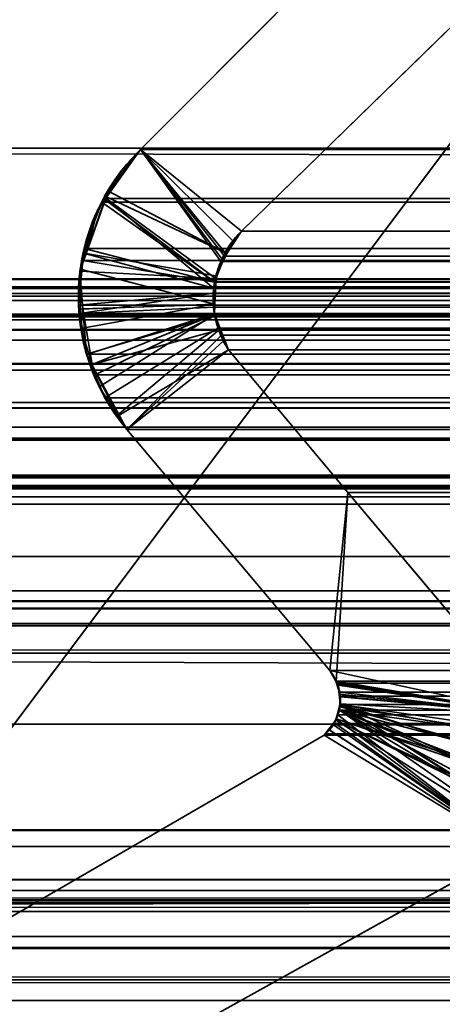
# Model space of a CAD drawing. Header units: millimetres. Extents: x -493 to 6693, y -115 to 135.
# Tile 420 of 656: x 1150 to 1151.95, y -2.31 to 2.24. Entities that reach past the tile are written whole.
import ezdxf

# ---------------------------------------------------------------- set-up
doc = ezdxf.new("R2010")
doc.units = ezdxf.units.MM
doc.layers.add('151', color=7, linetype='Continuous', true_color=0xffffff)

# ---------------------------------------------------------------- blocks, each defined once
blk = doc.blocks.new('UG_SURFACE_002')
at = {"layer": '151', "color": 252, "linetype": 'Continuous', "lineweight": 35}
for points in [[(2042.5, -15, 2200.2499), (2042.5, 125, 2200.2499), (957.5, 125, 2200.2499), (957.5, -15, 2200.2499)], [(1107.5, -15, 2050.2501), (1107.5, 125, 2050.2501), (1892.5, 125, 2050.2501), (1892.5, -15, 2050.2501)]]:
    blk.add_3dface(points, dxfattribs=at)
blk = doc.blocks.new('UG_SURFACE_088')
at = {"layer": '151', "color": 7, "linetype": 'Continuous', "lineweight": 35}
for points in [[(1141, 0, 2), (1141, 0, 2017), (1859, 0, 2017), (1859, 0, 2)], [(1141, -26, 2017), (1859, -26, 2017), (1859, 0, 2017), (1141, 0, 2017)], [(1141, 0, 2), (1859, 0, 2), (1859, -2), (1141, -2)], [(1141, -9), (1141, -2), (1859, -2), (1859, -9)]]:
    blk.add_3dface(points, dxfattribs=at)
blk = doc.blocks.new('UG_SURFACE_161')
at = {"layer": '151', "color": 252, "linetype": 'Continuous', "lineweight": 35}
for points in [[(1153, 3.0145, -6.75), (1138, 3.0145, -6.75), (1138, -16.9528, -6.75), (1862, -16.9528, -6.75)], [(1138, -16.9528, -7.75), (1138, 3.0145, -7.75), (1153, 3.0145, -7.75)], [(1153, 3.0145, -7.75), (1847, 3.0145, -7.75), (1138, -16.9528, -7.75)], [(1847, 3.0145, -7.75), (1862, 3.0145, -7.75), (1862, -16.9528, -7.75), (1138, -16.9528, -7.75)]]:
    blk.add_3dface(points, dxfattribs=at)
blk = doc.blocks.new('UG_SURFACE_165')
at = {"layer": '151', "color": 7, "linetype": 'Continuous', "lineweight": 35}
for points in [[(1152.2712, 2.4787, -7.75), (1151.0229, 1.2621, -7.75), (1150.5557, 1.6395, -7.75), (1151.8064, 2.8936, -7.75)], [(1151.0229, 1.2621, 2006.227), (1152.2712, 2.4787, 2004.9789), (1151.8064, 2.8936, 2005.4436), (1150.5557, 1.6395, 2006.6943)], [(1151.8064, 2.8936, -7.75), (1150.5557, 1.6395, -7.75), (1150.5557, 1.6395, 2006.6943), (1151.8064, 2.8936, 2005.4436)], [(1152.2712, 2.4787, 2004.9789), (1151.0229, 1.2621, 2006.227), (1151.0229, 1.2621, -7.75), (1152.2712, 2.4787, -7.75)], [(1150.9063, 1.0413, 2006.3436), (1150.9322, 1.1339, 2006.3179), (1150.5557, 1.6395, 2006.6943), (1150.396, 1.4145, 2006.8541)], [(1150.4043, 1.4487, -7.75), (1150.396, 1.4145, 2006.8541), (1150.5557, 1.6395, 2006.6943)], [(1150.4043, 1.4487, -7.75), (1150.5557, 1.6395, -7.75), (1150.9831, 1.2174, -7.75), (1150.955, 1.1594, -7.75)], [(1150.5557, 1.6395, 2006.6943), (1150.5557, 1.6395, -7.75), (1150.4043, 1.4487, -7.75)], [(1151.0229, 1.2621, -7.75), (1150.9831, 1.2174, -7.75), (1150.5557, 1.6395, -7.75)], [(1150.5557, 1.6395, 2006.6943), (1150.9322, 1.1339, 2006.3179), (1150.95, 1.1591, 2006.3)], [(1150.95, 1.1591, 2006.3), (1151.0229, 1.2621, 2006.227), (1150.5557, 1.6395, 2006.6943)], [(1150.396, 1.4145, 2006.8541), (1150.357, 1.3595, 2006.8929), (1150.2984, 1.1593, 2006.9516), (1150.8944, 0.9984, 2006.3555)], [(1150.955, 1.1594, -7.75), (1150.9044, 1.0549, -7.75), (1150.3043, 1.1591, -7.75), (1150.395, 1.4216, -7.75)], [(1150.396, 1.4145, 2006.8541), (1150.395, 1.4216, -7.75), (1150.3043, 1.1591, -7.75)], [(1150.3043, 1.1591, -7.75), (1150.357, 1.3595, 2006.8929), (1150.396, 1.4145, 2006.8541)], [(1150.955, 1.1594, -7.75), (1150.395, 1.4216, -7.75), (1150.4043, 1.4487, -7.75)], [(1150.4043, 1.4487, -7.75), (1150.395, 1.4216, -7.75), (1150.396, 1.4145, 2006.8541)], [(1150.396, 1.4145, 2006.8541), (1150.8944, 0.9984, 2006.3555), (1150.9063, 1.0413, 2006.3436)], [(1150.3043, 1.1591, -7.75), (1150.2984, 1.1593, 2006.9516), (1150.357, 1.3595, 2006.8929)], [(1151.0229, 1.2621, 2006.227), (1150.95, 1.1591, 2006.3), (1150.955, 1.1594, -7.75)], [(1150.955, 1.1594, -7.75), (1150.9831, 1.2174, -7.75), (1151.0229, 1.2621, 2006.227)], [(1150.9831, 1.2174, -7.75), (1151.0229, 1.2621, -7.75), (1151.0229, 1.2621, 2006.227)], [(1150.2758, 1.0769, -7.75), (1150.2771, 1.0869, 2006.9728), (1150.2984, 1.1593, 2006.9516)], [(1150.2984, 1.1593, 2006.9516), (1150.3043, 1.1591, -7.75), (1150.2758, 1.0769, -7.75)], [(1150.2758, 1.0769, -7.75), (1150.3043, 1.1591, -7.75), (1150.9044, 1.0549, -7.75), (1150.9039, 1.0437, -7.75)], [(1150.8967, 0.9241, 2006.3534), (1150.8944, 0.9984, 2006.3555), (1150.2984, 1.1593, 2006.9516), (1150.2771, 1.0869, 2006.9728)], [(1150.9039, 1.0437, -7.75), (1150.9044, 1.0549, -7.75), (1150.95, 1.1591, 2006.3)], [(1150.95, 1.1591, 2006.3), (1150.9322, 1.1339, 2006.3179), (1150.9039, 1.0437, -7.75)], [(1150.9044, 1.0549, -7.75), (1150.955, 1.1594, -7.75), (1150.95, 1.1591, 2006.3)], [(1150.9322, 1.1339, 2006.3179), (1150.9063, 1.0413, 2006.3436), (1150.9039, 1.0437, -7.75)], [(1150.2789, 0.902, 2006.9711), (1150.2771, 1.0869, 2006.9728), (1150.2758, 1.0769, -7.75)], [(1150.2897, 0.9034, -7.75), (1150.2758, 1.0769, -7.75), (1150.9039, 1.0437, -7.75), (1150.8993, 0.9236, -7.75)], [(1150.2758, 1.0769, -7.75), (1150.2897, 0.9034, -7.75), (1150.2789, 0.902, 2006.9711)], [(1150.2771, 1.0869, 2006.9728), (1150.2789, 0.902, 2006.9711), (1150.8967, 0.9241, 2006.3534)], [(1150.9063, 1.0413, 2006.3436), (1150.8944, 0.9984, 2006.3555), (1150.8993, 0.9236, -7.75)], [(1150.8993, 0.9236, -7.75), (1150.9039, 1.0437, -7.75), (1150.9063, 1.0413, 2006.3436)], [(1150.8944, 0.9984, 2006.3555), (1150.8967, 0.9241, 2006.3534), (1150.8993, 0.9236, -7.75)], [(1150.8967, 0.9241, 2006.3534), (1150.2789, 0.902, 2006.9711), (1150.2796, 0.8123, 2006.9704)], [(1150.2796, 0.8123, 2006.9704), (1150.3317, 0.6459, 2006.9182), (1150.8981, 0.8769, 2006.3519), (1150.8967, 0.9241, 2006.3534)], [(1150.8993, 0.9236, -7.75), (1150.8976, 0.8796, -7.75), (1150.3066, 0.6913, -7.75), (1150.2897, 0.9034, -7.75)], [(1150.8993, 0.9236, -7.75), (1150.8967, 0.9241, 2006.3534), (1150.8981, 0.8769, 2006.3519)], [(1150.8981, 0.8769, 2006.3519), (1150.8976, 0.8796, -7.75), (1150.8993, 0.9236, -7.75)], [(1150.2796, 0.8123, 2006.9704), (1150.2789, 0.902, 2006.9711), (1150.2897, 0.9034, -7.75)], [(1150.3317, 0.6459, 2006.9182), (1150.2796, 0.8123, 2006.9704), (1150.2897, 0.9034, -7.75)], [(1150.2897, 0.9034, -7.75), (1150.3066, 0.6913, -7.75), (1150.3317, 0.6459, 2006.9182)], [(1150.3315, 0.645, -7.75), (1150.3066, 0.6913, -7.75), (1150.8976, 0.8796, -7.75), (1150.9258, 0.8076, -7.75)], [(1150.8981, 0.8769, 2006.3519), (1150.3317, 0.6459, 2006.9182), (1150.3643, 0.542, 2006.8858)], [(1150.3643, 0.542, 2006.8858), (1150.45, 0.4105, 2006.7999), (1150.9213, 0.807, 2006.3286), (1150.8981, 0.8769, 2006.3519)], [(1150.8976, 0.8796, -7.75), (1150.8981, 0.8769, 2006.3519), (1150.9213, 0.807, 2006.3286)], [(1150.9213, 0.807, 2006.3286), (1150.9258, 0.8076, -7.75), (1150.8976, 0.8796, -7.75)], [(1150.9258, 0.8076, -7.75), (1150.9628, 0.7131, -7.75), (1150.4571, 0.4111, -7.75), (1150.3315, 0.645, -7.75)], [(1150.45, 0.4105, 2006.7999), (1150.4927, 0.345, 2006.7573), (1150.939, 0.754, 2006.3109), (1150.9213, 0.807, 2006.3286)], [(1150.9258, 0.8076, -7.75), (1150.9213, 0.807, 2006.3286), (1150.939, 0.754, 2006.3109)], [(1150.9258, 0.8076, -7.75), (1150.939, 0.754, 2006.3109), (1150.9628, 0.7131, 2006.2871)], [(1150.9628, 0.7131, 2006.2871), (1150.9628, 0.7131, -7.75), (1150.9258, 0.8076, -7.75)], [(1150.9628, 0.7131, 2006.2871), (1150.939, 0.754, 2006.3109), (1150.4927, 0.345, 2006.7573)], [(1150.3066, 0.6913, -7.75), (1150.3315, 0.645, -7.75), (1150.3317, 0.6459, 2006.9182)], [(1150.4927, 0.345, -7.75), (1150.4571, 0.4111, -7.75), (1150.9628, 0.7131, -7.75)], [(1150.9628, 0.7131, -7.75), (1151.515, 0.0529, -7.75), (1151.4311, -0.7697, -7.75), (1150.4927, 0.345, -7.75)], [(1151.515, 0.0529, 2005.7349), (1150.9628, 0.7131, 2006.2871), (1150.4927, 0.345, 2006.7573), (1151.4311, -0.7697, 2005.8188)], [(1150.9628, 0.7131, 2006.2871), (1151.515, 0.0529, 2005.7349), (1151.515, 0.0529, -7.75), (1150.9628, 0.7131, -7.75)], [(1150.3643, 0.542, 2006.8858), (1150.3317, 0.6459, 2006.9182), (1150.3315, 0.645, -7.75)], [(1150.3315, 0.645, -7.75), (1150.4571, 0.4111, -7.75), (1150.45, 0.4105, 2006.7999)], [(1150.45, 0.4105, 2006.7999), (1150.3643, 0.542, 2006.8858), (1150.3315, 0.645, -7.75)], [(1150.4927, 0.345, 2006.7573), (1150.45, 0.4105, 2006.7999), (1150.4571, 0.4111, -7.75)], [(1150.4571, 0.4111, -7.75), (1150.4927, 0.345, -7.75), (1150.4927, 0.345, 2006.7573)], [(1150.4927, 0.345, -7.75), (1151.4311, -0.7697, -7.75), (1151.4311, -0.7697, 2005.8188), (1150.4927, 0.345, 2006.7573)], [(1151.515, 0.0529, -7.75), (1152.3808, -0.975, -7.75), (1151.4311, -0.7697, -7.75)], [(1151.515, 0.0529, 2005.7349), (1151.4311, -0.7697, 2005.8188), (1151.4615, -0.8215, 2005.7886)], [(1151.4615, -0.8215, 2005.7886), (1151.4677, -0.8321, 2005.7824), (1152.3808, -0.975, 2004.8692), (1151.515, 0.0529, 2005.7349)], [(1151.515, 0.0529, 2005.7349), (1152.3808, -0.975, 2004.8692), (1152.3808, -0.975, -7.75), (1151.515, 0.0529, -7.75)], [(1151.4604, -0.8214, -7.75), (1151.4311, -0.7697, -7.75), (1152.3808, -0.975, -7.75)], [(1151.4311, -0.7697, -7.75), (1151.4604, -0.8214, -7.75), (1151.4615, -0.8215, 2005.7886)], [(1151.4615, -0.8215, 2005.7886), (1151.4311, -0.7697, 2005.8188), (1151.4311, -0.7697, -7.75)], [(1152.3808, -0.975, -7.75), (1151.4699, -0.8383, -7.75), (1151.4604, -0.8214, -7.75)], [(1151.4604, -0.8214, -7.75), (1151.4699, -0.8383, -7.75), (1151.4778, -0.8789, 2005.7721)], [(1151.4778, -0.8789, 2005.7721), (1151.4677, -0.8321, 2005.7824), (1151.4604, -0.8214, -7.75)], [(1151.4677, -0.8321, 2005.7824), (1151.4615, -0.8215, 2005.7886), (1151.4604, -0.8214, -7.75)], [(1152.3808, -0.975, 2004.8692), (1151.4677, -0.8321, 2005.7824), (1151.4778, -0.8789, 2005.7721)], [(1151.4748, -0.8788, -7.75), (1151.4699, -0.8383, -7.75), (1152.3808, -0.975, -7.75)], [(1151.4699, -0.8383, -7.75), (1151.4748, -0.8788, -7.75), (1151.4778, -0.8789, 2005.7721)], [(1152.3808, -0.975, -7.75), (1151.4803, -0.9246, -7.75), (1151.4748, -0.8788, -7.75)], [(1151.4807, -0.8922, 2005.7693), (1151.4748, -0.8788, -7.75), (1151.4803, -0.9246, -7.75)], [(1151.4807, -0.8922, 2005.7693), (1151.4778, -0.8789, 2005.7721), (1151.4748, -0.8788, -7.75)], [(1152.4355, -1.087, 2004.8144), (1152.3808, -0.975, 2004.8692), (1151.4807, -0.8922, 2005.7693), (1151.4772, -0.9367, 2005.7728)], [(1151.4803, -0.9246, -7.75), (1151.4772, -0.9367, 2005.7728), (1151.4807, -0.8922, 2005.7693)], [(1151.4778, -0.8789, 2005.7721), (1151.4807, -0.8922, 2005.7693), (1152.3808, -0.975, 2004.8692)], [(1152.2764, -1.597, 2004.9736), (1152.3267, -1.545, 2004.9233), (1151.476, -0.9529, 2005.774), (1151.4606, -0.9925, 2005.7893)], [(1151.4612, -0.9935, -7.75), (1151.4606, -0.9925, 2005.7893), (1151.476, -0.9529, 2005.774)], [(1152.4534, -1.2084, -7.75), (1152.4572, -1.3076, -7.75), (1151.4612, -0.9935, -7.75), (1151.4771, -0.9364, -7.75)], [(1151.476, -0.9529, 2005.774), (1151.4771, -0.9364, -7.75), (1151.4612, -0.9935, -7.75)], [(1151.476, -0.9529, 2005.774), (1151.4772, -0.9367, 2005.7728), (1151.4771, -0.9364, -7.75)], [(1151.4772, -0.9367, 2005.7728), (1151.476, -0.9529, 2005.774), (1152.4355, -1.087, 2004.8144)], [(1151.476, -0.9529, 2005.774), (1152.4496, -1.3303, 2004.8003), (1152.4634, -1.2303, 2004.7865), (1152.4602, -1.2088, 2004.7898)], [(1152.3267, -1.545, 2004.9233), (1152.3892, -1.4805, 2004.8609), (1152.4056, -1.445, 2004.8444), (1151.476, -0.9529, 2005.774)], [(1152.4602, -1.2088, 2004.7898), (1152.4448, -1.106, 2004.8051), (1152.4355, -1.087, 2004.8144), (1151.476, -0.9529, 2005.774)], [(1152.4056, -1.445, 2004.8444), (1152.4457, -1.3584, 2004.8044), (1151.476, -0.9529, 2005.774)], [(1151.476, -0.9529, 2005.774), (1152.4457, -1.3584, 2004.8044), (1152.4496, -1.3303, 2004.8003)], [(1151.4771, -0.9364, -7.75), (1151.4803, -0.9246, -7.75), (1152.3808, -0.975, -7.75), (1152.4326, -1.0872, -7.75)], [(1151.4803, -0.9246, -7.75), (1151.4771, -0.9364, -7.75), (1151.4772, -0.9367, 2005.7728)], [(1152.4326, -1.0872, -7.75), (1152.4502, -1.1253, -7.75), (1152.4534, -1.2084, -7.75), (1151.4771, -0.9364, -7.75)], [(1152.3236, -1.5457, -7.75), (1152.2764, -1.597, -7.75), (1151.426, -1.0428, -7.75), (1151.4596, -0.9999, -7.75)], [(1151.4596, -0.9999, -7.75), (1151.426, -1.0428, -7.75), (1151.4276, -1.0425, 2005.8224)], [(1151.4596, -0.9999, -7.75), (1151.4276, -1.0425, 2005.8224), (1151.4531, -1.012, 2005.7969)], [(1151.4606, -0.9925, 2005.7893), (1151.4531, -1.012, 2005.7969), (1152.2764, -1.597, 2004.9736)], [(1151.4531, -1.012, 2005.7969), (1151.4606, -0.9925, 2005.7893), (1151.4612, -0.9935, -7.75)], [(1151.4531, -1.012, 2005.7969), (1151.4612, -0.9935, -7.75), (1151.4596, -0.9999, -7.75)], [(1152.4491, -1.3298, -7.75), (1152.4063, -1.4471, -7.75), (1151.4596, -0.9999, -7.75), (1151.4612, -0.9935, -7.75)], [(1151.4596, -0.9999, -7.75), (1152.4012, -1.4612, -7.75), (1152.3236, -1.5457, -7.75)], [(1152.4063, -1.4471, -7.75), (1152.4012, -1.4612, -7.75), (1151.4596, -0.9999, -7.75)], [(1151.4612, -0.9935, -7.75), (1152.4572, -1.3076, -7.75), (1152.4491, -1.3298, -7.75)], [(1151.4276, -1.0425, 2005.8224), (1151.4056, -1.0688, 2005.8444), (1152.2764, -1.597, 2004.9736)], [(1151.4056, -1.0688, -7.75), (1151.4056, -1.0688, 2005.8444), (1151.4276, -1.0425, 2005.8224)], [(1151.4276, -1.0425, 2005.8224), (1151.426, -1.0428, -7.75), (1151.4056, -1.0688, -7.75)], [(1152.2764, -1.597, -7.75), (1151.4056, -1.0688, -7.75), (1151.426, -1.0428, -7.75)], [(1152.2764, -1.597, 2004.9736), (1151.4531, -1.012, 2005.7969), (1151.4276, -1.0425, 2005.8224)], [(1152.2764, -1.597, -7.75), (1144.8995, -5.6975, -7.75), (1149.2902, -2.2961, -7.75), (1151.4056, -1.0688, -7.75)], [(1151.4056, -1.0688, 2005.8444), (1149.2902, -2.2961, 2007.9598), (1144.8995, -5.6975, 2012.3506), (1152.2764, -1.597, 2004.9736)], [(1151.4056, -1.0688, -7.75), (1149.2902, -2.2961, -7.75), (1149.2902, -2.2961, 2007.9598), (1151.4056, -1.0688, 2005.8444)], [(1152.2764, -1.597, 2004.9736), (1144.8995, -5.6975, 2012.3506), (1144.8995, -5.6975, -7.75), (1152.2764, -1.597, -7.75)]]:
    blk.add_3dface(points, dxfattribs=at)
blk = doc.blocks.new('UG_SURFACE_166')
at = {"layer": '151', "color": 7, "linetype": 'Continuous', "lineweight": 35}
for points in [[(1862.175, 1.6459, 2019.4249), (1862.1284, 4.9608, 2019.3784), (1137.8716, 4.9608, 2019.3784), (1137.825, 1.6459, 2019.4249)], [(1138.7951, 1.0412, 2018.4548), (1138.8776, 3.9715, 2018.3723), (1861.1224, 3.9715, 2018.3723), (1861.2049, 1.0412, 2018.4548)], [(1150.5557, 1.6395, 2006.6943), (1151.8064, 2.8936, 2005.4436), (1152.2712, 2.4787, 2004.9789), (1151.0229, 1.2621, 2006.227)], [(1151.8064, 2.8936, 2005.4436), (1150.5557, 1.6395, 2006.6943), (1849.4443, 1.6395, 2006.6943), (1848.1936, 2.8936, 2005.4436)], [(1847.7288, 2.4787, 2004.9789), (1848.9771, 1.2621, 2006.227), (1151.0229, 1.2621, 2006.227), (1152.2712, 2.4787, 2004.9789)], [(1862.1695, 0.0733, 2019.4194), (1137.825, 1.6459, 2019.4249), (1137.7392, -0.6892, 2019.5107)], [(1862.1695, 0.0733, 2019.4194), (1862.175, 1.6459, 2019.4249), (1137.825, 1.6459, 2019.4249)], [(1150.3842, 1.4134, 2006.866), (1150.5557, 1.6395, 2006.6943), (1150.9269, 1.1222, 2006.3231), (1150.8988, 1.0275, 2006.3512)], [(1849.6158, 1.4134, 2006.866), (1849.4443, 1.6395, 2006.6943), (1150.5557, 1.6395, 2006.6943), (1150.3842, 1.4134, 2006.866)], [(1150.5557, 1.6395, 2006.6943), (1151.0229, 1.2621, 2006.227), (1150.9439, 1.1469, 2006.3062)], [(1150.9439, 1.1469, 2006.3062), (1150.9269, 1.1222, 2006.3231), (1150.5557, 1.6395, 2006.6943)], [(1150.8988, 1.0275, 2006.3512), (1150.3775, 1.3964, 2006.8724), (1150.3842, 1.4134, 2006.866)], [(1150.3775, 1.3964, 2006.8724), (1849.6225, 1.3964, 2006.8724), (1849.6158, 1.4134, 2006.866)], [(1150.3842, 1.4134, 2006.866), (1150.3775, 1.3964, 2006.8724), (1849.6158, 1.4134, 2006.866)], [(1150.8983, 1.026, 2006.3517), (1150.295, 1.1819, 2006.9549), (1150.3775, 1.3964, 2006.8724)], [(1849.705, 1.1819, 2006.9549), (1849.6225, 1.3964, 2006.8724), (1150.3775, 1.3964, 2006.8724), (1150.295, 1.1819, 2006.9549)], [(1150.8988, 1.0275, 2006.3512), (1150.8983, 1.026, 2006.3517), (1150.3775, 1.3964, 2006.8724)], [(1150.9439, 1.1469, 2006.3062), (1151.0229, 1.2621, 2006.227), (1848.9771, 1.2621, 2006.227)], [(1848.9771, 1.2621, 2006.227), (1849.0555, 1.1585, 2006.3055), (1150.9439, 1.1469, 2006.3062)], [(1150.2897, 1.1271, 2006.9604), (1150.295, 1.1819, 2006.9549), (1150.8983, 1.026, 2006.3517)], [(1150.295, 1.1819, 2006.9549), (1150.2897, 1.1271, 2006.9604), (1849.7103, 1.1271, 2006.9604)], [(1150.295, 1.1819, 2006.9549), (1849.7103, 1.1271, 2006.9604), (1849.705, 1.1819, 2006.9549)], [(1849.0955, 1.0554, 2006.3455), (1150.9269, 1.1222, 2006.3231), (1150.9439, 1.1469, 2006.3062)], [(1849.0555, 1.1585, 2006.3055), (1849.0584, 1.151, 2006.3083), (1150.9439, 1.1469, 2006.3062)], [(1150.9439, 1.1469, 2006.3062), (1849.0584, 1.151, 2006.3083), (1849.0955, 1.0554, 2006.3455)], [(1150.8983, 1.026, 2006.3517), (1150.8925, 0.975, 2006.3577), (1150.2693, 0.9194, 2006.9807), (1150.2897, 1.1271, 2006.9604)], [(1849.7307, 0.9194, 2006.9807), (1150.2897, 1.1271, 2006.9604), (1150.2693, 0.9194, 2006.9807)], [(1849.7307, 0.9194, 2006.9807), (1849.7103, 1.1271, 2006.9604), (1150.2897, 1.1271, 2006.9604)], [(1849.0955, 1.0554, 2006.3455), (1150.8988, 1.0275, 2006.3512), (1150.9269, 1.1222, 2006.3231)], [(1849.0955, 1.0554, 2006.3455), (1849.0988, 1.027, 2006.3488), (1150.8988, 1.0275, 2006.3512)], [(1138.7951, 1.0412, 2018.4548), (1861.2012, 0.9603, 2018.4512), (1861.1883, 0.8784, 2018.4383)], [(1138.7951, 1.0412, 2018.4548), (1861.2049, 1.0412, 2018.4548), (1861.2012, 0.9603, 2018.4512)], [(1861.1883, 0.8784, 2018.4383), (1138.8117, 0.8784, 2018.4383), (1138.7951, 1.0412, 2018.4548)], [(1141.7067, 1.0043, 2015.5432), (1141.6266, 0.997, 2015.6233), (1858.3734, 0.997, 2015.6233)], [(1141.7067, 1.0043, 2015.5432), (1858.3734, 0.997, 2015.6233), (1858.2933, 1.0043, 2015.5432)], [(1858.2933, 1.0043, 2015.5432), (1858.291, 1.0038, 2015.5411), (1141.709, 1.0038, 2015.5411), (1141.7067, 1.0043, 2015.5432)], [(1141.709, 1.0038, 2015.5411), (1858.291, 1.0038, 2015.5411), (1858.1668, 0.974, 2015.4169), (1141.8332, 0.974, 2015.4169)], [(1150.8925, 0.975, 2006.3577), (1150.8983, 1.026, 2006.3517), (1849.1057, 0.9097, 2006.3558)], [(1849.1082, 0.9483, 2006.3581), (1150.8983, 1.026, 2006.3517), (1150.8988, 1.0275, 2006.3512)], [(1849.1082, 0.9483, 2006.3581), (1849.1057, 0.9097, 2006.3558), (1150.8983, 1.026, 2006.3517)], [(1150.8988, 1.0275, 2006.3512), (1849.0988, 1.027, 2006.3488), (1849.1082, 0.9483, 2006.3581)], [(1141.6266, 0.997, 2015.6233), (1139.7102, 0.295, 2017.5397), (1860.2898, 0.295, 2017.5397), (1858.3734, 0.997, 2015.6233)], [(1141.8852, 0.9616, 2015.3649), (1141.8332, 0.974, 2015.4169), (1858.1668, 0.974, 2015.4169)], [(1141.8852, 0.9616, 2015.3649), (1858.1668, 0.974, 2015.4169), (1858.1148, 0.9616, 2015.3649)], [(1858.1148, 0.9616, 2015.3649), (1141.9122, 0.941, 2015.3377), (1141.8852, 0.9616, 2015.3649)], [(1858.1148, 0.9616, 2015.3649), (1858.0878, 0.941, 2015.3377), (1141.9122, 0.941, 2015.3377)], [(1150.2753, 0.8818, 2006.9747), (1150.2693, 0.9194, 2006.9807), (1150.8925, 0.975, 2006.3577)], [(1150.2753, 0.8818, 2006.9747), (1150.8925, 0.975, 2006.3577), (1150.8967, 0.9101, 2006.3534)], [(1849.1057, 0.9097, 2006.3558), (1150.8967, 0.9101, 2006.3534), (1150.8925, 0.975, 2006.3577)], [(1142.0065, 0.8695, 2015.2435), (1141.9122, 0.941, 2015.3377), (1858.0878, 0.941, 2015.3377)], [(1142.0065, 0.8695, 2015.2435), (1858.0878, 0.941, 2015.3377), (1857.9935, 0.8695, 2015.2435)], [(1150.2693, 0.9194, 2006.9807), (1150.2753, 0.8818, 2006.9747), (1849.7247, 0.8818, 2006.9747), (1849.7307, 0.9194, 2006.9807)], [(1138.8117, 0.8784, 2018.4383), (1861.1883, 0.8784, 2018.4383), (1861.1794, 0.8544, 2018.4293)], [(1861.1794, 0.8544, 2018.4293), (1138.8186, 0.8526, 2018.4314), (1138.8117, 0.8784, 2018.4383)], [(1857.9935, 0.8695, 2015.2435), (1142.0085, 0.8664, 2015.2414), (1142.0065, 0.8695, 2015.2435)], [(1857.9935, 0.8695, 2015.2435), (1857.9915, 0.8664, 2015.2414), (1142.0085, 0.8664, 2015.2414)], [(1142.0085, 0.8664, 2015.2414), (1857.9915, 0.8664, 2015.2414), (1857.9214, 0.7573, 2015.1713), (1142.0786, 0.7573, 2015.1713)], [(1150.8967, 0.9101, 2006.3534), (1150.8993, 0.8701, 2006.3508), (1150.3061, 0.6931, 2006.9439), (1150.2753, 0.8818, 2006.9747)], [(1849.7247, 0.8818, 2006.9747), (1150.2753, 0.8818, 2006.9747), (1150.3061, 0.6931, 2006.9439)], [(1849.6939, 0.6931, 2006.9439), (1849.7247, 0.8818, 2006.9747), (1150.3061, 0.6931, 2006.9439)], [(1150.3465, 0.5969, 2006.9034), (1150.3061, 0.6931, 2006.9439), (1150.8993, 0.8701, 2006.3508)], [(1150.8993, 0.8701, 2006.3508), (1150.9141, 0.8134, 2006.336), (1150.3912, 0.4909, 2006.8588), (1150.3465, 0.5969, 2006.9034)], [(1150.8967, 0.9101, 2006.3534), (1849.1057, 0.9097, 2006.3558), (1849.1048, 0.8959, 2006.3548)], [(1150.8993, 0.8701, 2006.3508), (1150.8967, 0.9101, 2006.3534), (1849.1048, 0.8959, 2006.3548)], [(1849.1048, 0.8959, 2006.3548), (1150.9141, 0.8134, 2006.336), (1150.8993, 0.8701, 2006.3508)], [(1150.9141, 0.8134, 2006.336), (1849.1048, 0.8959, 2006.3548), (1849.0796, 0.7957, 2006.3295)], [(1138.8309, 0.8061, 2018.4193), (1138.8186, 0.8526, 2018.4314), (1861.1794, 0.8544, 2018.4293)], [(1138.8309, 0.8061, 2018.4193), (1861.1794, 0.8544, 2018.4293), (1861.1114, 0.6712, 2018.3613)], [(1138.8309, 0.8061, 2018.4193), (1861.1114, 0.6712, 2018.3613), (1861.0958, 0.65, 2018.3458)], [(1861.0958, 0.65, 2018.3458), (1138.905, 0.6498, 2018.3451), (1138.8309, 0.8061, 2018.4193)], [(1150.4927, 0.345, 2006.7573), (1150.3912, 0.4909, 2006.8588), (1150.9141, 0.8134, 2006.336), (1150.93, 0.7806, 2006.32)], [(1150.93, 0.7806, 2006.32), (1150.9628, 0.7131, 2006.2871), (1150.4927, 0.345, 2006.7573)], [(1150.9141, 0.8134, 2006.336), (1849.0796, 0.7957, 2006.3295), (1849.0711, 0.7793, 2006.3212)], [(1849.0711, 0.7793, 2006.3212), (1150.93, 0.7806, 2006.32), (1150.9141, 0.8134, 2006.336)], [(1150.93, 0.7806, 2006.32), (1849.0711, 0.7793, 2006.3212), (1849.0372, 0.7131, 2006.2871)], [(1849.0372, 0.7131, 2006.2871), (1150.9628, 0.7131, 2006.2871), (1150.93, 0.7806, 2006.32)], [(1142.0786, 0.7573, 2015.1713), (1857.9214, 0.7573, 2015.1713), (1857.2749, 0.074, 2014.5249), (1142.7251, 0.074, 2014.5249)], [(1150.3061, 0.6931, 2006.9439), (1150.3465, 0.5969, 2006.9034), (1849.6535, 0.5969, 2006.9034), (1849.6939, 0.6931, 2006.9439)], [(1151.4311, -0.7697, 2005.8188), (1150.4927, 0.345, 2006.7573), (1150.9628, 0.7131, 2006.2871), (1151.515, 0.0529, 2005.7349)], [(1849.0372, 0.7131, 2006.2871), (1848.485, 0.0529, 2005.7349), (1151.515, 0.0529, 2005.7349), (1150.9628, 0.7131, 2006.2871)], [(1138.905, 0.6498, 2018.3451), (1861.0958, 0.65, 2018.3458), (1860.993, 0.5104, 2018.2431)], [(1138.9185, 0.6214, 2018.3315), (1138.905, 0.6498, 2018.3451), (1860.993, 0.5104, 2018.2431)], [(1138.9185, 0.6214, 2018.3315), (1860.993, 0.5104, 2018.2431), (1860.9424, 0.4748, 2018.1923)], [(1860.9424, 0.4748, 2018.1923), (1139.0568, 0.4692, 2018.1932), (1138.9185, 0.6214, 2018.3315)], [(1849.6088, 0.4909, 2006.8588), (1150.3465, 0.5969, 2006.9034), (1150.3912, 0.4909, 2006.8588)], [(1849.6088, 0.4909, 2006.8588), (1849.6535, 0.5969, 2006.9034), (1150.3465, 0.5969, 2006.9034)], [(1139.079, 0.4448, 2018.1711), (1139.0568, 0.4692, 2018.1932), (1860.9424, 0.4748, 2018.1923)], [(1139.079, 0.4448, 2018.1711), (1860.9424, 0.4748, 2018.1923), (1860.7571, 0.3446, 2018.007)], [(1150.3912, 0.4909, 2006.8588), (1150.4927, 0.345, 2006.7573), (1849.5073, 0.345, 2006.7573), (1849.6088, 0.4909, 2006.8588)], [(1139.079, 0.4448, 2018.1711), (1860.7571, 0.3446, 2018.007), (1860.7485, 0.3429, 2017.9985)], [(1860.7485, 0.3429, 2017.9985), (1139.2545, 0.3554, 2017.9956), (1139.079, 0.4448, 2018.1711)], [(1139.3539, 0.3048, 2017.8962), (1139.2545, 0.3554, 2017.9956), (1860.7485, 0.3429, 2017.9985)], [(1139.47, 0.3016, 2017.7801), (1139.3539, 0.3048, 2017.8962), (1860.7485, 0.3429, 2017.9985)], [(1860.7485, 0.3429, 2017.9985), (1860.5286, 0.3, 2017.7786), (1139.47, 0.3016, 2017.7801)], [(1150.4927, 0.345, 2006.7573), (1151.4311, -0.7697, 2005.8188), (1848.5689, -0.7697, 2005.8188), (1849.5073, 0.345, 2006.7573)], [(1139.47, 0.3016, 2017.7801), (1860.5286, 0.3, 2017.7786), (1860.4199, 0.2788, 2017.6699)], [(1139.7102, 0.295, 2017.5397), (1139.47, 0.3016, 2017.7801), (1860.4199, 0.2788, 2017.6699)], [(1860.4199, 0.2788, 2017.6699), (1860.2898, 0.295, 2017.5397), (1139.7102, 0.295, 2017.5397)], [(1858.5515, 0.1329, 2015.8014), (1860.0085, -0.4009, 2017.2584), (1139.9915, -0.4009, 2017.2584), (1141.4485, 0.1329, 2015.8014)], [(1858.5515, 0.1329, 2015.8014), (1141.4485, 0.1329, 2015.8014), (1141.4968, 0.1297, 2015.7533)], [(1858.5011, 0.1363, 2015.7511), (1141.4968, 0.1297, 2015.7533), (1141.5606, 0.1255, 2015.6894)], [(1858.5011, 0.1363, 2015.7511), (1858.5031, 0.1361, 2015.753), (1141.4968, 0.1297, 2015.7533)], [(1141.4968, 0.1297, 2015.7533), (1858.5031, 0.1361, 2015.753), (1858.5515, 0.1329, 2015.8014)], [(1141.5606, 0.1255, 2015.6894), (1858.4315, 0.1144, 2015.6815), (1858.5011, 0.1363, 2015.7511)], [(1141.5606, 0.1255, 2015.6894), (1141.5691, 0.1208, 2015.6808), (1858.4315, 0.1144, 2015.6815)], [(1858.3826, 0.0991, 2015.6326), (1141.5691, 0.1208, 2015.6808), (1141.6334, 0.0854, 2015.6167)], [(1858.3826, 0.0991, 2015.6326), (1858.4315, 0.1144, 2015.6815), (1141.5691, 0.1208, 2015.6808)], [(1141.6334, 0.0854, 2015.6167), (1858.3674, 0.0844, 2015.6174), (1858.3826, 0.0991, 2015.6326)], [(1137.7392, -0.6892, 2019.5107), (1862.2143, -0.6902, 2019.4643), (1862.1695, 0.0733, 2019.4194)], [(1858.3674, 0.0844, 2015.6174), (1141.6334, 0.0854, 2015.6167), (1141.6433, 0.08, 2015.6066)], [(1141.6433, 0.08, 2015.6066), (1858.3143, 0.0331, 2015.5642), (1858.3674, 0.0844, 2015.6174)], [(1141.6433, 0.08, 2015.6066), (1141.6857, 0.0331, 2015.5642), (1858.3143, 0.0331, 2015.5642)], [(1142.7251, 0.074, 2014.5249), (1857.2749, 0.074, 2014.5249), (1856.9752, -0.2428, 2014.2252)], [(1143.0248, -0.2428, 2014.2252), (1142.7251, 0.074, 2014.5249), (1856.9752, -0.2428, 2014.2252)], [(1151.515, 0.0529, 2005.7349), (1152.3808, -0.975, 2004.8692), (1151.4624, -0.8193, 2005.7876), (1151.4311, -0.7697, 2005.8188)], [(1848.485, 0.0529, 2005.7349), (1847.6192, -0.975, 2004.8692), (1152.3808, -0.975, 2004.8692), (1151.515, 0.0529, 2005.7349)], [(1858.3143, 0.0331, 2015.5642), (1141.6857, 0.0331, 2015.5642), (1142.3917, -0.5588, 2014.8582)], [(1142.3917, -0.5588, 2014.8582), (1857.6423, -0.6579, 2014.8923), (1858.3143, 0.0331, 2015.5642)], [(1856.9752, -0.2428, 2014.2252), (1855.5887, -1.0174, 2012.8386), (1144.4113, -1.0174, 2012.8386), (1143.0248, -0.2428, 2014.2252)], [(1139.577, -0.484, 2017.673), (1860.0085, -0.4009, 2017.2584), (1860.3992, -0.4821, 2017.6492)], [(1139.577, -0.484, 2017.673), (1139.9915, -0.4009, 2017.2584), (1860.0085, -0.4009, 2017.2584)], [(1138.7697, -1.8721, 2018.4803), (1861.1926, -0.4501, 2018.4426), (1861.187, -1.4242, 2018.4369)], [(1138.7697, -1.8721, 2018.4803), (1138.8074, -0.4501, 2018.4426), (1861.1926, -0.4501, 2018.4426)], [(1138.8124, -0.4479, 2018.4376), (1861.1876, -0.4479, 2018.4376), (1861.1926, -0.4501, 2018.4426), (1138.8074, -0.4501, 2018.4426)], [(1861.1853, -0.4469, 2018.4352), (1138.8124, -0.4479, 2018.4376), (1138.8147, -0.4469, 2018.4352)], [(1861.1853, -0.4469, 2018.4352), (1861.1876, -0.4479, 2018.4376), (1138.8124, -0.4479, 2018.4376)], [(1138.8147, -0.4469, 2018.4352), (1138.8216, -0.4472, 2018.4283), (1861.1785, -0.4472, 2018.4286)], [(1861.1785, -0.4472, 2018.4286), (1861.1853, -0.4469, 2018.4352), (1138.8147, -0.4469, 2018.4352)], [(1138.8216, -0.4472, 2018.4283), (1138.8431, -0.4483, 2018.4069), (1861.1569, -0.4482, 2018.4071)], [(1861.1569, -0.4482, 2018.4071), (1861.1785, -0.4472, 2018.4286), (1138.8216, -0.4472, 2018.4283)], [(1861.1029, -0.4506, 2018.353), (1861.1569, -0.4482, 2018.4071), (1138.8431, -0.4483, 2018.4069)], [(1138.8431, -0.4483, 2018.4069), (1138.8972, -0.4509, 2018.3527), (1861.1029, -0.4506, 2018.353)], [(1860.4814, -0.4784, 2017.7314), (1861.1029, -0.4506, 2018.353), (1138.8972, -0.4509, 2018.3527)], [(1138.8972, -0.4509, 2018.3527), (1139.5192, -0.4812, 2017.731), (1860.4814, -0.4784, 2017.7314)], [(1860.3992, -0.4821, 2017.6492), (1860.4814, -0.4784, 2017.7314), (1139.5192, -0.4812, 2017.731)], [(1860.3992, -0.4821, 2017.6492), (1139.5192, -0.4812, 2017.731), (1139.577, -0.484, 2017.673)], [(1857.3426, -0.9661, 2014.5926), (1142.3917, -0.5588, 2014.8582), (1143.8079, -1.7461, 2013.4423)], [(1857.3426, -0.9661, 2014.5926), (1857.6423, -0.6579, 2014.8923), (1142.3917, -0.5588, 2014.8582)], [(1862.3573, -3.122, 2019.6073), (1137.7392, -0.6892, 2019.5107), (1137.651, -3.0879, 2019.5992)], [(1862.3573, -3.122, 2019.6073), (1862.2143, -0.6902, 2019.4643), (1137.7392, -0.6892, 2019.5107)], [(1848.5376, -0.8193, 2005.7876), (1151.4311, -0.7697, 2005.8188), (1151.4624, -0.8193, 2005.7876)], [(1848.5376, -0.8193, 2005.7876), (1848.5689, -0.7697, 2005.8188), (1151.4311, -0.7697, 2005.8188)], [(1151.4651, -0.8277, 2005.785), (1151.4624, -0.8193, 2005.7876), (1152.3808, -0.975, 2004.8692)], [(1151.4624, -0.8193, 2005.7876), (1848.5349, -0.8277, 2005.785), (1848.5376, -0.8193, 2005.7876)], [(1151.4624, -0.8193, 2005.7876), (1151.4651, -0.8277, 2005.785), (1848.5349, -0.8277, 2005.785)], [(1152.3808, -0.975, 2004.8692), (1151.4782, -0.8706, 2005.7719), (1151.4651, -0.8277, 2005.785)], [(1848.5218, -0.8706, 2005.7719), (1151.4651, -0.8277, 2005.785), (1151.4782, -0.8706, 2005.7719)], [(1848.5218, -0.8706, 2005.7719), (1848.5349, -0.8277, 2005.785), (1151.4651, -0.8277, 2005.785)], [(1151.4788, -0.8888, 2005.7712), (1151.4782, -0.8706, 2005.7719), (1152.3808, -0.975, 2004.8692)], [(1151.4782, -0.8706, 2005.7719), (1848.5212, -0.8888, 2005.7712), (1848.5218, -0.8706, 2005.7719)], [(1151.4782, -0.8706, 2005.7719), (1151.4788, -0.8888, 2005.7712), (1848.5212, -0.8888, 2005.7712)], [(1151.4802, -0.9267, 2005.7697), (1151.4788, -0.8888, 2005.7712), (1152.3808, -0.975, 2004.8692), (1152.4287, -1.0611, 2004.8213)], [(1848.5198, -0.9267, 2005.7697), (1151.4788, -0.8888, 2005.7712), (1151.4802, -0.9267, 2005.7697)], [(1848.5198, -0.9267, 2005.7697), (1848.5212, -0.8888, 2005.7712), (1151.4788, -0.8888, 2005.7712)], [(1152.379, -1.4936, 2004.8709), (1152.2764, -1.597, 2004.9736), (1151.4696, -0.9755, 2005.7805), (1151.4745, -0.953, 2005.7755)], [(1848.5304, -0.9755, 2005.7805), (1151.4745, -0.953, 2005.7755), (1151.4696, -0.9755, 2005.7805)], [(1151.4745, -0.953, 2005.7755), (1151.4802, -0.9267, 2005.7697), (1152.379, -1.4936, 2004.8709)], [(1151.4802, -0.9267, 2005.7697), (1151.4745, -0.953, 2005.7755), (1848.5255, -0.953, 2005.7755)], [(1848.5304, -0.9755, 2005.7805), (1848.5255, -0.953, 2005.7755), (1151.4745, -0.953, 2005.7755)], [(1151.4802, -0.9267, 2005.7697), (1152.4409, -1.3689, 2004.8091), (1152.4382, -1.3818, 2004.8118), (1152.3827, -1.4899, 2004.8673)], [(1151.4802, -0.9267, 2005.7697), (1152.4411, -1.1038, 2004.8089), (1152.4574, -1.1601, 2004.7927), (1152.4602, -1.2344, 2004.7898)], [(1152.4602, -1.2344, 2004.7898), (1152.4616, -1.2735, 2004.7884), (1152.4409, -1.3689, 2004.8091), (1151.4802, -0.9267, 2005.7697)], [(1152.3827, -1.4899, 2004.8673), (1152.379, -1.4936, 2004.8709), (1151.4802, -0.9267, 2005.7697)], [(1152.4287, -1.0611, 2004.8213), (1152.4411, -1.1038, 2004.8089), (1151.4802, -0.9267, 2005.7697)], [(1151.4802, -0.9267, 2005.7697), (1848.5255, -0.953, 2005.7755), (1848.5198, -0.9267, 2005.7697)], [(1857.3426, -0.9661, 2014.5926), (1143.8079, -1.7461, 2013.4423), (1144.1107, -1.8301, 2013.1392)], [(1144.1107, -1.8301, 2013.1392), (1855.8663, -1.7668, 2013.1164), (1857.3426, -0.9661, 2014.5926)], [(1151.4481, -1.0203, 2005.8019), (1151.4506, -1.0149, 2005.7993), (1151.4696, -0.9755, 2005.7805), (1152.2764, -1.597, 2004.9736)], [(1151.4696, -0.9755, 2005.7805), (1151.4506, -1.0149, 2005.7993), (1848.5494, -1.0149, 2005.7993)], [(1151.4696, -0.9755, 2005.7805), (1848.5494, -1.0149, 2005.7993), (1848.5304, -0.9755, 2005.7805)], [(1145.2919, -1.5094, 2011.9581), (1144.4113, -1.0174, 2012.8386), (1855.5887, -1.0174, 2012.8386)], [(1145.2919, -1.5094, 2011.9581), (1855.5887, -1.0174, 2012.8386), (1854.7081, -1.5094, 2011.9581)], [(1151.4056, -1.0688, 2005.8444), (1151.4113, -1.0624, 2005.8386), (1151.4481, -1.0203, 2005.8019), (1152.2764, -1.597, 2004.9736)], [(1151.4481, -1.0203, 2005.8019), (1151.4113, -1.0624, 2005.8386), (1848.5887, -1.0624, 2005.8386)], [(1848.5519, -1.0203, 2005.8019), (1151.4506, -1.0149, 2005.7993), (1151.4481, -1.0203, 2005.8019)], [(1151.4481, -1.0203, 2005.8019), (1848.5887, -1.0624, 2005.8386), (1848.5519, -1.0203, 2005.8019)], [(1848.5519, -1.0203, 2005.8019), (1848.5494, -1.0149, 2005.7993), (1151.4506, -1.0149, 2005.7993)], [(1152.2764, -1.597, 2004.9736), (1144.8995, -5.6975, 2012.3506), (1149.2902, -2.2961, 2007.9598), (1151.4056, -1.0688, 2005.8444)], [(1151.4056, -1.0688, 2005.8444), (1149.2902, -2.2961, 2007.9598), (1850.7098, -2.2961, 2007.9598), (1848.5944, -1.0688, 2005.8444)], [(1151.4056, -1.0688, 2005.8444), (1848.5944, -1.0688, 2005.8444), (1848.5887, -1.0624, 2005.8386), (1151.4113, -1.0624, 2005.8386)], [(1861.187, -1.4242, 2018.4369), (1138.6945, -2.2, 2018.5554), (1138.7697, -1.8721, 2018.4803)], [(1861.187, -1.4242, 2018.4369), (1861.2999, -2.2073, 2018.5499), (1138.6945, -2.2, 2018.5554)], [(1854.7081, -1.5094, 2011.9581), (1853.6898, -1.5839, 2010.9398), (1146.3102, -1.5839, 2010.9398), (1145.2919, -1.5094, 2011.9581)], [(1146.3102, -1.5839, 2010.9398), (1853.6898, -1.5839, 2010.9398), (1851.6124, -1.7357, 2008.8625), (1148.3876, -1.7357, 2008.8625)], [(1847.7236, -1.597, 2004.9736), (1855.1005, -5.6975, 2012.3506), (1144.8995, -5.6975, 2012.3506), (1152.2764, -1.597, 2004.9736)], [(1854.9417, -2.2682, 2012.1918), (1855.8663, -1.7668, 2013.1164), (1144.1107, -1.8301, 2013.1392)], [(1148.3876, -1.7357, 2008.8625), (1851.6124, -1.7357, 2008.8625), (1851.3709, -1.7731, 2008.621)], [(1851.3709, -1.7731, 2008.621), (1148.6272, -1.7874, 2008.6229), (1148.3876, -1.7357, 2008.8625)], [(1148.6272, -1.7874, 2008.6229), (1851.3709, -1.7731, 2008.621), (1851.1984, -1.7998, 2008.4484)], [(1851.1984, -1.7998, 2008.4484), (1148.8875, -1.8436, 2008.3625), (1148.6272, -1.7874, 2008.6229)], [(1851.1984, -1.7998, 2008.4484), (1851.1159, -1.8538, 2008.3659), (1148.8875, -1.8436, 2008.3625)], [(1144.1107, -1.8301, 2013.1392), (1146.1316, -2.3904, 2011.1184), (1853.879, -2.3308, 2011.1289)], [(1853.879, -2.3308, 2011.1289), (1854.9417, -2.2682, 2012.1918), (1144.1107, -1.8301, 2013.1392)], [(1148.8959, -1.8454, 2008.3542), (1148.8875, -1.8436, 2008.3625), (1851.1159, -1.8538, 2008.3659)], [(1148.8959, -1.8454, 2008.3542), (1851.1159, -1.8538, 2008.3659), (1851.0584, -1.8916, 2008.3084)], [(1851.0584, -1.8916, 2008.3084), (1148.9431, -1.8844, 2008.307), (1148.8959, -1.8454, 2008.3542)], [(1149.1449, -2.0515, 2008.105), (1148.9431, -1.8844, 2008.307), (1851.0584, -1.8916, 2008.3084)], [(1149.1449, -2.0515, 2008.105), (1851.0584, -1.8916, 2008.3084), (1850.9189, -1.9829, 2008.1689)], [(1850.9189, -1.9829, 2008.1689), (1149.1468, -2.0545, 2008.1031), (1149.1449, -2.0515, 2008.105)], [(1850.9189, -1.9829, 2008.1689), (1850.8581, -2.0629, 2008.1081), (1149.1468, -2.0545, 2008.1031)], [(1149.1468, -2.0545, 2008.1031), (1850.8581, -2.0629, 2008.1081), (1850.7555, -2.1981, 2008.0054)], [(1850.7555, -2.1981, 2008.0054), (1149.2902, -2.2961, 2007.9598), (1149.1468, -2.0545, 2008.1031)], [(1861.413, -2.9929, 2018.6632), (1138.1754, -4.4656, 2019.0747), (1138.6945, -2.2, 2018.5554)], [(1138.6945, -2.2, 2018.5554), (1861.2999, -2.2073, 2018.5499), (1861.413, -2.9929, 2018.6632)], [(1850.7555, -2.1981, 2008.0054), (1850.7098, -2.2961, 2007.9598), (1149.2902, -2.2961, 2007.9598)]]:
    blk.add_3dface(points, dxfattribs=at)
blk = doc.blocks.new('UG_SURFACE_172')
at = {"layer": '151', "color": 252, "linetype": 'Continuous', "lineweight": 35}
for points in [[(1135.5, -21.92, 2021.75), (1864.5, -21.92, 2021.75), (1864.5, 12.92, 2021.75), (1135.5, 12.92, 2021.75)], [(1137, -21.92, 2020.2501), (1137, 12.92, 2020.2501), (1863, 12.92, 2020.2501), (1863, -21.92, 2020.2501)]]:
    blk.add_3dface(points, dxfattribs=at)

msp = doc.modelspace()

# ---------------------------------------------------------------- linework, layer by layer
at = {"layer": '151', "color": 253, "linetype": 'Continuous', "lineweight": -3}
for p, q in [((1150.5557, 1.6395, 2006.6943), (1151.8063, 2.8936, 2005.4437)), ((1151.8063, 2.8936, -7.75), (1150.5557, 1.6395, -7.75)), ((1150.5557, 1.6395, 2006.6943), (1151.8063, 2.8936, 2005.4437)), ((1152.2711, 2.4787, -7.75), (1151.023, 1.2621, -7.75)), ((1152.2711, 2.4787, 2004.9789), (1151.023, 1.2621, 2006.227)), ((1152.2711, 2.4787, 2004.9789), (1151.023, 1.2621, 2006.227)), ((1862.175, 1.6459, 2019.425), (1137.825, 1.6459, 2019.425)), ((1150.5557, 1.6395, -7.75), (1150.5557, 1.6395, 2006.6943)), ((1150.5557, 1.6395, 2006.6943), (1849.4443, 1.6395, 2006.6943)), ((1848.977, 1.2621, 2006.227), (1151.023, 1.2621, 2006.227)), ((1151.023, 1.2621, 2006.227), (1151.023, 1.2621, -7.75)), ((1138.7951, 1.0412, 2018.4549), (1861.2049, 1.0412, 2018.4549)), ((1141.6266, 0.997, 2015.6234), (1858.3734, 0.997, 2015.6234)), ((1138.8117, 0.8784, 2018.4383), (1861.1883, 0.8784, 2018.4383)), ((1142.0786, 0.7573, 2015.1714), (1857.9214, 0.7573, 2015.1714)), ((1150.9628, 0.7131, 2006.2872), (1151.515, 0.0529, 2005.735)), ((1150.9628, 0.7131, 2006.2872), (1150.9628, 0.7131, -7.75)), ((1150.9628, 0.7131, -7.75), (1151.515, 0.0529, -7.75)), ((1150.9628, 0.7131, 2006.2872), (1151.515, 0.0529, 2005.735)), ((1849.0372, 0.7131, 2006.2872), (1150.9628, 0.7131, 2006.2872)), ((1150.4927, 0.345, -7.75), (1151.4311, -0.7697, -7.75)), ((1150.4927, 0.345, -7.75), (1150.4927, 0.345, 2006.7573)), ((1150.4927, 0.345, 2006.7573), (1849.5073, 0.345, 2006.7573)), ((1151.4311, -0.7697, 2005.8189), (1150.4927, 0.345, 2006.7573)), ((1151.4311, -0.7697, 2005.8189), (1150.4927, 0.345, 2006.7573)), ((1139.7101, 0.295, 2017.5399), (1860.2899, 0.295, 2017.5399)), ((1858.5515, 0.1329, 2015.8015), (1141.4485, 0.1329, 2015.8015)), ((1848.485, 0.0529, 2005.735), (1151.515, 0.0529, 2005.735)), ((1151.515, 0.0529, 2005.735), (1152.3808, -0.975, 2004.8692)), ((1151.515, 0.0529, 2005.735), (1152.3808, -0.975, 2004.8692)), ((1151.515, 0.0529, 2005.735), (1151.515, 0.0529, -7.75)), ((1151.515, 0.0529, -7.75), (1152.3808, -0.975, -7.75)), ((1858.3143, 0.0331, 2015.5643), (1141.6857, 0.0331, 2015.5643)), ((1141, 0, 2), (1859, 0, 2)), ((1141, 0, 2017), (1859, 0, 2017)), ((1860.0084, -0.4009, 2017.2584), (1139.9916, -0.4009, 2017.2584)), ((1861.1926, -0.4501, 2018.4426), (1138.8074, -0.4501, 2018.4426)), ((1151.4311, -0.7697, -7.75), (1151.4311, -0.7697, 2005.8189)), ((1151.4311, -0.7697, 2005.8189), (1848.5689, -0.7697, 2005.8189)), ((1149.2902, -2.2961, 2007.9598), (1151.4056, -1.0688, 2005.8444)), ((1149.2902, -2.2961, 2007.9598), (1151.4056, -1.0688, 2005.8444)), ((1151.4056, -1.0688, -7.75), (1149.2902, -2.2961, -7.75)), ((1151.4056, -1.0688, 2005.8444), (1848.5944, -1.0688, 2005.8444)), ((1151.4056, -1.0688, -7.75), (1151.4056, -1.0688, 2005.8444)), ((1144.8995, -5.6975, 2012.3505), (1152.2764, -1.597, 2004.9736)), ((1152.2764, -1.597, -7.75), (1144.8995, -5.6975, -7.75)), ((1152.2764, -1.597, 2004.9736), (1144.8995, -5.6975, 2012.3505)), ((1148.3876, -1.7357, 2008.8624), (1851.6124, -1.7357, 2008.8624)), ((1141, -2), (1859, -2)), ((1149.2902, -2.2961, 2007.9598), (1850.7098, -2.2961, 2007.9598))]:
    msp.add_line(p, q, dxfattribs=at)
for points in [[(1150.4927, 0.345, -7.75), (1150.1709, 0.7265, -7.75), (1150.1985, 1.2915, -7.75), (1150.5557, 1.6395, -7.75)], [(1150.5557, 1.6395, 2006.6943), (1150.1985, 1.2915, 2007.0515), (1150.1709, 0.7265, 2007.0791), (1150.4927, 0.345, 2006.7573)], [(1150.9628, 0.7131, -7.75), (1150.8488, 0.8869, -7.75), (1150.8743, 1.117, -7.75), (1151.023, 1.2621, -7.75)], [(1151.023, 1.2621, 2006.227), (1150.8743, 1.117, 2006.3757), (1150.8488, 0.8869, 2006.4012), (1150.9628, 0.7131, 2006.2872)], [(1151.4056, -1.0688, -7.75), (1151.4952, -0.9934, -7.75), (1151.5069, -0.8593, -7.75), (1151.4311, -0.7697, -7.75)], [(1151.4311, -0.7697, 2005.8189), (1151.5069, -0.8593, 2005.7431), (1151.4952, -0.9934, 2005.7548), (1151.4056, -1.0688, 2005.8444)]]:
    msp.add_open_spline(points, degree=3, dxfattribs=at)
for points, knots in [([(1150.5557, 1.6395, 2006.6943), (1150.4913, 1.5767, 2006.7587), (1150.4318, 1.501, 2006.8182), (1150.3462, 1.3438, 2006.9038), (1150.3151, 1.2651, 2006.9349), (1150.2749, 1.0983, 2006.9751), (1150.2657, 1.0076, 2006.9843), (1150.2724, 0.8421, 2006.9776), (1150.2853, 0.7647, 2006.9647), (1150.3271, 0.6205, 2006.9229), (1150.3565, 0.5522, 2006.8935), (1150.4213, 0.4376, 2006.8287), (1150.4557, 0.3888, 2006.7943), (1150.4927, 0.345, 2006.7573)], [0, 0, 0, 0, 0.216801, 0.216801, 0.388943, 0.388943, 0.56272, 0.56272, 0.714161, 0.714161, 0.867331, 0.867331, 1, 1, 1, 1]), ([(1150.9628, 0.7131, 2006.2872), (1150.9433, 0.7428, 2006.3067), (1150.9263, 0.7768, 2006.3237), (1150.908, 0.8316, 2006.342), (1150.903, 0.8507, 2006.347), (1150.8929, 0.9041, 2006.3571), (1150.8905, 0.94, 2006.3595), (1150.8934, 0.9922, 2006.3566), (1150.8954, 1.0093, 2006.3546), (1150.9042, 1.0598, 2006.3458), (1150.9142, 1.0924, 2006.3358), (1150.9445, 1.1632, 2006.3055), (1150.9678, 1.1999, 2006.2822), (1151.0032, 1.2419, 2006.2468), (1151.0129, 1.2523, 2006.2371), (1151.023, 1.2621, 2006.227)], [0, 0, 0, 0, 0.1907, 0.1907, 0.284569, 0.284569, 0.449788, 0.449788, 0.529986, 0.529986, 0.693188, 0.693188, 0.9195, 0.9195, 1, 1, 1, 1]), ([(1151.4311, -0.7697, 2005.8189), (1151.4431, -0.7839, 2005.8069), (1151.454, -0.8006, 2005.796), (1151.4695, -0.835, 2005.7805), (1151.475, -0.8525, 2005.775), (1151.4812, -0.8888, 2005.7688), (1151.4819, -0.9082, 2005.7681), (1151.4785, -0.9436, 2005.7715), (1151.4749, -0.9602, 2005.7751), (1151.464, -0.9918, 2005.786), (1151.4566, -1.0069, 2005.7934), (1151.4359, -1.0395, 2005.8141), (1151.4213, -1.0557, 2005.8287), (1151.4056, -1.0688, 2005.8444)], [0, 0, 0, 0, 0.184362, 0.184362, 0.339247, 0.339247, 0.495166, 0.495166, 0.636385, 0.636385, 0.785852, 0.785852, 1, 1, 1, 1])]:
    msp.add_open_spline(points, degree=3, knots=knots, dxfattribs=at)

# ---------------------------------------------------------------- block references
for name in ['UG_SURFACE_172', 'UG_SURFACE_002', 'UG_SURFACE_161', 'UG_SURFACE_165', 'UG_SURFACE_166', 'UG_SURFACE_088']:
    msp.add_blockref(name, (0, 0), dxfattribs=at)

doc.saveas('drawing.dxf')
